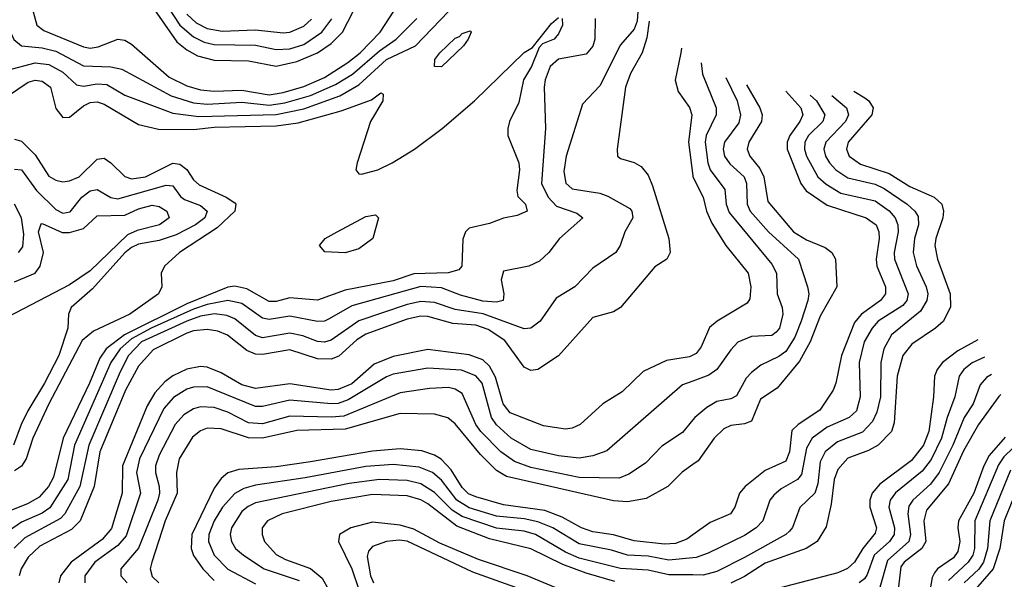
# Model space of a CAD drawing. Header units: inches. Extents: x 501365 to 657855, y 482276 to 547543.
# Tile 893 of 957: x 628045 to 630905, y 513140 to 514766. Entities that reach past the tile are written whole.
import ezdxf

# ---------------------------------------------------------------- set-up
doc = ezdxf.new("R2010")
doc.units = ezdxf.units.IN
doc.header["$MEASUREMENT"] = 0
doc.layers.add('A6521', color=7, linetype='Continuous')
doc.layers.add('A6531', color=7, linetype='Continuous')

msp = doc.modelspace()

# ---------------------------------------------------------------- linework, layer by layer
at = {"layer": 'A6521', "color": 5}
for points, elevation in [([(628078.7, 514810), (628095, 514750), (628114.8, 514734.8), (628230, 514687), (628250, 514683.7), (628273, 514687), (628330, 514709.6), (628350, 514706.5), (628370, 514695.5), (628479.4, 514599.4), (628530, 514573.6), (628570, 514562.1), (628610, 514558.2), (628690, 514560.9), (628770, 514548.1), (628810, 514554.3), (628870, 514572.4), (628930, 514598.6), (628998.1, 514641.9), (629033.8, 514670), (629092.1, 514730), (629169.5, 514850)], 3880), ([(628458.6, 514830), (628510.5, 514750.5), (628550, 514716.2), (628581.1, 514701.1), (628610, 514693.7), (628730, 514692.5), (628790, 514679.3), (628830, 514681.2), (628870, 514694.1), (628922.3, 514730), (628951.6, 514768.4)], 3940), ([(627794.4, 514810), (627890, 514700.5), (627910, 514690.1), (627950, 514679.5), (627965.2, 514665.2), (627990, 514626.3), (628010, 514619.9), (628090, 514640.5), (628130, 514636), (628170, 514613.9), (628210, 514576.7), (628230, 514573.3), (628270, 514579.7), (628297.9, 514577.9), (628350, 514547.3), (628490, 514494.4), (628565.2, 514485.2), (628790, 514490.6), (628870, 514507.6), (628974.7, 514545.3), (629030, 514577), (629110, 514650.2), (629194.8, 514690), (629290.6, 514790)], 3840), ([(628430, 514804.7), (628501.5, 514701.5), (628530, 514678.7), (628561.6, 514661.6), (628610, 514648.2), (628710, 514646.3), (628790, 514631.5), (628850, 514644.8), (628910, 514669.4), (628950, 514697), (628982.9, 514730), (629013.7, 514790)], 3920), ([(629840.7, 514789.5), (629838.3, 514761.7), (629830, 514738.5), (629790, 514692.7), (629730, 514574.1), (629679.7, 514520.3), (629632.2, 514370), (629625, 514325), (629630.9, 514290.9), (629650, 514275), (629730, 514261.9), (629753.5, 514253.5), (629817.1, 514217.1), (629822.9, 514210), (629825.5, 514190), (629802.6, 514150), (629788.7, 514110), (629776.8, 514090), (629710, 514044.3), (629657, 513990), (629603.5, 513956.5), (629556.6, 513890), (629530, 513869.9), (629510, 513867.7), (629391.4, 513911.4), (629310, 513923.7), (629250, 513944.2), (629210, 513947.2), (629170, 513938.5), (629030, 513891.2), (628950, 513835.2), (628930, 513829.4), (628910, 513831.4), (628867.6, 513847.6), (628830, 513855.6), (628750, 513842.1), (628730, 513848.2), (628670, 513897), (628646.3, 513906.2), (628611.2, 513911.2), (628570, 513904.5), (628530, 513890.6), (628399.2, 513830), (628361.3, 513790), (628336.7, 513743.3), (628245.4, 513530), (628219.4, 513410), (628176.2, 513330), (628163.6, 513316.4), (628059.8, 513260.2), (628029, 513231)], 3860), ([(628530, 514782.4), (628557.1, 514757.1), (628590, 514740.8), (628632.8, 514732.8), (628730, 514736.4), (628810, 514728.2), (628830, 514730.1), (628870, 514747.1), (628892.5, 514767.5)], 3960), ([(629621, 514770), (629621.8, 514750), (629610, 514724.9), (629597, 514710), (629563.8, 514696.2), (629554.2, 514685.8), (629531.8, 514630), (629508.2, 514591.8), (629494.7, 514525.3), (629467.4, 514470), (629462.6, 514450), (629462.9, 514430), (629494.6, 514350), (629496.3, 514330), (629488.9, 514270), (629492.2, 514252.2), (629514.4, 514230), (629518.5, 514210), (629490, 514197.2), (629450.2, 514189.8), (629410, 514174), (629350, 514160.3), (629340.2, 514150), (629331.8, 514128.2), (629328.9, 514050), (629320.7, 514039.3), (629289.4, 514030.6), (629190, 514027.4), (629130, 514007.3), (628990, 513980.6), (628910, 513951.3), (628830, 513957.6), (628790, 513947.1), (628770, 513947.4), (628704.5, 513984.5), (628670, 513991.9), (628650, 513989), (628530, 513940.2), (628349.6, 513850.4), (628296.5, 513810), (628277.3, 513782.7), (628247.5, 513710), (628170.9, 513550), (628143.4, 513436.6), (628128.5, 513410), (628101.5, 513378.5), (628070, 513360.4), (627970, 513320.7)], 3820), ([(629716.5, 514770), (629715.8, 514710), (629710, 514688.8), (629690, 514666.3), (629610, 514651.3), (629586.1, 514630), (629571.6, 514591.6), (629568.6, 514570), (629572.5, 514450), (629560.1, 514290), (629580.3, 514250), (629603.9, 514223.9), (629663.6, 514203.6), (629680.9, 514190), (629613, 514130), (629582, 514090), (629555.1, 514064.9), (629523.8, 514050), (629450, 514035.6), (629443.5, 514010), (629450.9, 513970), (629448.9, 513950), (629430, 513945.5), (629390, 513948.4), (629325.4, 513965.4), (629270, 513987), (629210, 513990.8), (629010, 513935), (628943.5, 513896.5), (628930, 513890.3), (628910, 513889.1), (628830, 513904.6), (628770, 513895.1), (628750, 513898.4), (628690, 513941.4), (628650, 513950.2), (628590, 513938.3), (628550, 513924.6), (628426.9, 513870), (628370, 513838.5), (628337, 513810), (628309.6, 513770), (628204.6, 513530), (628185.1, 513430), (628132.3, 513347.7), (628110, 513332.5), (628050, 513305.6), (627990, 513264.7)], 3840), ([(627990.7, 514770.7), (628010, 514750.2), (628028.3, 514708.3), (628050.1, 514690.1), (628110, 514684), (628150, 514674.9), (628230, 514632.3), (628310, 514629.5), (628342.1, 514622.1), (628485.1, 514545.1), (628550, 514524.8), (628590, 514520.7), (628690, 514526.4), (628770, 514518.2), (628815.2, 514524.8), (628890, 514546.3), (628962.5, 514577.5), (629011.7, 514608.3), (629090, 514675.9), (629138.8, 514710), (629198.3, 514770)], 3860), ([(628010, 514544.3), (628070, 514584.9), (628090, 514590.3), (628110, 514587.8), (628134.4, 514570), (628150, 514507.8), (628170, 514482), (628190, 514482.7), (628230, 514516.1), (628250, 514525.4), (628270, 514527.8), (628290, 514521.1), (628390, 514461.9), (628447.9, 514447.9), (628550, 514447), (628610, 514453.7), (628790, 514458), (628853.6, 514466.4), (628978.8, 514501.2), (629066.5, 514533.5), (629094, 514554), (629101, 514550), (629099.3, 514530), (629063.7, 514470), (629025.3, 514350), (629021.3, 514330), (629030, 514318), (629037.5, 514317.5), (629085.1, 514330), (629127, 514350), (629191.3, 514390), (629272.1, 514450), (629366, 514530), (629510, 514670.6), (629534.8, 514685.2), (629590, 514754.6), (629610, 514772.2)], 3820), ([(629873.1, 514762.3), (629866.8, 514713.2), (629852.8, 514670), (629818.9, 514610), (629804.2, 514570), (629780.2, 514390), (629781.1, 514370), (629790, 514362.7), (629830, 514351), (629850, 514339.4), (629870, 514314.5), (629883.4, 514283.4), (629930.6, 514130), (629934.6, 514090), (629924.4, 514070), (629890, 514048.1), (629790, 513929.9), (629770, 513917), (629710, 513900.3), (629610, 513789), (629550.2, 513750), (629530, 513747.2), (629510, 513756.9), (629453.6, 513833.6), (629405.5, 513865.5), (629370, 513878.8), (629303.4, 513883.4), (629230, 513903.9), (629210, 513904.5), (629170, 513896.3), (629050, 513852.7), (629024.2, 513835.8), (628971.5, 513788.5), (628950, 513779.3), (628910, 513781.1), (628830, 513806.9), (628750, 513793.4), (628730, 513794.3), (628704.7, 513804.7), (628649, 513849), (628620.6, 513860.6), (628590, 513865.8), (628550, 513862.1), (628530, 513855.6), (628432.9, 513807), (628390, 513759.8), (628352, 513690), (628277.8, 513510), (628261.5, 513410), (628220.9, 513310), (628195.5, 513284.5), (628103.8, 513236.2), (628070, 513204.6), (628049.5, 513170.5), (628043.2, 513150)], 3880), ([(629967.1, 514683.5), (629965.6, 514670), (629949.1, 514590), (629957.5, 514557.5), (629990, 514511), (629997.6, 514490), (629987.5, 514410), (630000, 514312.6)], 3920), ([(628030, 514419.4), (628050, 514412.7), (628090, 514373), (628130, 514311.1), (628150, 514299.5), (628170, 514295.4), (628190, 514298.1), (628217.5, 514310), (628270, 514361), (628290, 514363.6), (628310.1, 514350), (628350, 514310.1), (628370, 514303.4), (628410, 514309.6), (628490, 514349.6), (628510, 514346.6), (628530, 514331.3), (628550, 514300.7), (628566.4, 514286.4), (628645.1, 514250), (628670, 514233.5), (628673.2, 514230), (628669.6, 514210), (628619, 514161), (628509.4, 514090), (628465.5, 514050), (628455.6, 514030), (628457.8, 513990), (628448.2, 513970), (628364.5, 513910), (628259.2, 513860.8), (628226.2, 513833.8), (628130, 513650), (628083.1, 513550), (628064.1, 513490), (628050, 513468.9), (628030, 513455.1)], 3780), ([(628030, 514331.7), (628050, 514329.4), (628094.2, 514270), (628150, 514214.2), (628170, 514204.2), (628192, 514208), (628225.8, 514250), (628250, 514268.8), (628270, 514272.9), (628309.4, 514249.4), (628330, 514245.3), (628470, 514285.3), (628490, 514283.3), (628512.2, 514252.2), (628523.8, 514243.8), (628570, 514226.4), (628589.6, 514210), (628582.9, 514190), (628556, 514170), (628499, 514141), (628450, 514124.9), (628390, 514114.2), (628370, 514104.1), (628350, 514089), (628256.3, 513983.7), (628194.7, 513930), (628186.7, 513910), (628185, 513870), (628158.3, 513790), (628117.5, 513710), (628068.9, 513630), (628048.9, 513590), (628027.2, 513530)], 3760), ([(628041.9, 514090), (628053.7, 514106.3), (628056.7, 514143.3), (628050.4, 514190.4), (628030.3, 514230.3)], 3760), ([(628030, 514004.9), (628089.9, 514030), (628104.9, 514050), (628114.5, 514090), (628099.6, 514150), (628107.3, 514172.7), (628110, 514174.2), (628168, 514148), (628190, 514147.7), (628230, 514159.7), (628270, 514195.9), (628350, 514197.9), (628390, 514216.5), (628430, 514227), (628450, 514223.8), (628472.1, 514210), (628479.4, 514190), (628450.9, 514170), (628386.6, 514153.4), (628358.6, 514141.4), (628250, 514036.2), (628190, 513995.8), (628010, 513901.3)], 3740), ([(630000, 513791.2), (629990, 513786.2), (629923.7, 513776.3), (629856, 513744), (629795.2, 513684.8), (629738.2, 513650), (629673, 513590), (629650, 513579.3), (629630, 513576.4), (629566.2, 513586.2), (629470, 513623.6), (629449.6, 513649.6), (629427.1, 513727.1), (629410, 513759.1), (629390, 513778), (629350, 513792.1), (629230, 513807.6), (629130, 513787.7), (629075, 513765), (629010, 513708.3), (628970, 513691.6), (628950, 513689.8), (628830, 513708), (628730, 513694.6), (628690, 513704.7), (628630, 513739.9), (628590, 513756.1), (628570, 513758.1), (628530, 513751.1), (628490, 513731.7), (628466.1, 513713.9), (628437.8, 513682.2), (628415.6, 513644.4), (628343.9, 513470), (628342.8, 513390), (628312.1, 513287.9), (628284.1, 513255.9), (628194.4, 513190), (628163.3, 513150), (628158.8, 513130)], 3920), ([(630000, 513716), (629970, 513705), (629750, 513513.1), (629710, 513499), (629670, 513491.8), (629610, 513498.7), (629530, 513517.3), (629472.8, 513550), (629430, 513588.9), (629415.4, 513610), (629388.1, 513710), (629370, 513731.5), (629328.2, 513748.2), (629230, 513753.6), (629130, 513736.1), (629110, 513728.7), (628998.9, 513661.1), (628970, 513651.2), (628950.2, 513649.8), (628830, 513660.8), (628750, 513642.3), (628730, 513642.4), (628590, 513699.1), (628550, 513698.5), (628530, 513692.1), (628491.5, 513668.5), (628464, 513636), (628393.3, 513490), (628384.2, 513450), (628396, 513390), (628353.8, 513266.2), (628330, 513237.9), (628263.2, 513190), (628234.4, 513150), (628233.9, 513130)], 3940), ([(630000, 513603.4), (629970, 513567.1), (629910, 513526.9), (629862.6, 513477.4), (629814.4, 513445.6), (629785.8, 513434.3), (629670, 513435.4), (629530, 513464.5), (629482, 513482), (629442.9, 513510), (629383.9, 513570), (629370.3, 513590.3), (629330, 513680.2), (629310, 513693), (629290, 513697.4), (629234.9, 513694.9), (629150, 513681.8), (628986.1, 513613.9), (628950, 513610.7), (628830, 513614.4), (628750, 513592.1), (628710, 513595.1), (628650, 513626), (628610, 513639.3), (628570, 513641.5), (628550, 513635.6), (628522.1, 513617.9), (628496.5, 513590), (628450, 513500.8), (628439.3, 513470), (628439, 513450), (628450.3, 513410), (628451.4, 513390), (628446.3, 513370), (628390, 513230.9), (628338.8, 513170), (628339, 513150), (628357.6, 513130)], 3960), ([(630000, 513473.3), (629968.7, 513451.3), (629927, 513410), (629865, 513375), (629810, 513364.7), (629770, 513367.9), (629458.7, 513438.7), (629430, 513456.6), (629383, 513503), (629310, 513592.2), (629288.9, 513608.9), (629250, 513620.3), (629150, 513622.2), (628990, 513576.1), (628850, 513572), (628750, 513549.8), (628710, 513551), (628630, 513576.9), (628590, 513579.2), (628570, 513571.9), (628547.1, 513552.9), (628508.1, 513490), (628500.5, 513450), (628502.3, 513390), (628467.9, 513310), (628428.7, 513190), (628424.3, 513170), (628430, 513148.6), (628449.6, 513130)], 3980), ([(630000, 513269.1), (629983.1, 513256.9), (629950, 513243.7), (629917.6, 513242.4), (629830, 513251.7), (629770, 513269.5), (629710, 513278), (629676.6, 513290), (629620.9, 513320.9), (629570, 513339.5), (629450, 513356.1), (629370, 513380), (629348.7, 513388.7), (629330, 513406.9), (629298.6, 513458.6), (629269.6, 513489.6), (629250, 513501.2), (629213.3, 513513.3), (629150, 513518.9), (629070, 513512.7), (628890, 513481.2), (628790, 513467.2), (628681.2, 513458.8), (628650, 513449.9), (628630, 513432.9), (628610, 513404.5), (628545.2, 513270), (628543.2, 513230), (628549.4, 513209.4), (628576.8, 513170), (628610, 513136.1)], 4020), ([(630000, 513202.3), (629930, 513195.2), (629870, 513207.6), (629810, 513210.2), (629764.3, 513224.3), (629670, 513243), (629593.7, 513290), (629550, 513307.5), (629510, 513315.7), (629430, 513323.1), (629350, 513347.9), (629314.3, 513370), (629270, 513427.8), (629244.3, 513450), (629205.5, 513465.5), (629130, 513473.3), (629050, 513468.3), (628874.5, 513434.5), (628730, 513413.7), (628695.7, 513404.3), (628670, 513389.6), (628633.6, 513350), (628609.8, 513310), (628594.2, 513270), (628593.5, 513250), (628609.4, 513210), (628649.5, 513169.5), (628730, 513126.7)], 4040), ([(630000, 513152.7), (629930, 513153.3), (629870, 513166.2), (629790, 513171.9), (629670, 513201.7), (629630, 513218.7), (629543.6, 513270), (629510, 513279.7), (629430, 513289.1), (629330, 513322.1), (629301.1, 513341.1), (629250, 513392.5), (629210, 513417.3), (629170, 513426.9), (629090, 513430), (629001.8, 513418.2), (628730, 513361.8), (628708.3, 513351.7), (628690, 513336.6), (628660.1, 513290), (628656.4, 513270), (628660.1, 513250), (628672.1, 513230), (628694.7, 513210), (628755.3, 513170), (628856.8, 513136.8)], 4060), ([(629773.7, 513133.7), (629690, 513158), (629622.9, 513182.9), (629530, 513228.4), (629410, 513257.7), (629314.4, 513294.4), (629230, 513359.5), (629210, 513371.1), (629170, 513382.6), (629070, 513386.5), (628950, 513366.6), (628807.7, 513330), (628765, 513310), (628749.6, 513290), (628749.1, 513270), (628756.3, 513250), (628790, 513211.7), (628817.3, 513197.3), (628890, 513171.6), (628923.8, 513143.8), (628942.3, 513110)], 4080), ([(629670, 513087), (629518.7, 513150), (629377.3, 513197.3), (629264.9, 513244.9), (629190, 513285.6), (629150, 513297.2), (629070, 513306.5), (629007, 513290), (628973.5, 513270), (628970.5, 513250), (629009.6, 513170), (629030.3, 513110)], 4120), ([(629670, 513050.1), (629360.8, 513160.8), (629170, 513250.6), (629146.7, 513253.3), (629110, 513249.9), (629070, 513235.1), (629058.4, 513221.6), (629054.1, 513205.9), (629064.2, 513150), (629073, 513130)], 4140)]:
    msp.add_lwpolyline(points, dxfattribs=dict(at, elevation=elevation))
for points, elevation in [([(629270, 514629), (629249.8, 514630), (629251.1, 514650), (629265.4, 514670), (629310, 514712.1), (629322.8, 514717.2), (629330, 514726), (629353.4, 514733.4), (629356.3, 514730), (629348, 514710), (629333.6, 514690)], 3820), ([(628990, 514089), (628931.3, 514091.3), (628915.5, 514110), (628932.7, 514130), (628967.1, 514150), (629050, 514194.4), (629078.7, 514198.7), (629087.4, 514190), (629070.2, 514130), (629030, 514100.1)], 3780)]:
    msp.add_lwpolyline(points, close=True, dxfattribs=dict(at, elevation=elevation))
at = {"layer": 'A6531', "color": 5}
for points, elevation in [([(630024.7, 514640.8), (630028.2, 514608.1), (630067.4, 514510), (630067.9, 514490), (630039, 514430), (630035.5, 514410), (630043.3, 514350), (630050.7, 514330), (630093, 514273), (630096.8, 514230), (630105.6, 514205.6), (630230, 514055.7), (630243.4, 514030), (630245.3, 513970), (630259.5, 513930), (630261.2, 513910), (630252, 513870), (630241.9, 513858.1), (630230, 513848.3), (630170, 513845.3), (630130.7, 513829.3), (630110, 513807.2), (630070, 513749.4), (630046.8, 513733.2), (630000, 513716)], 3940), ([(630096, 514598.1), (630128.5, 514530), (630138.4, 514490), (630133.2, 514466.8), (630091.9, 514410), (630088, 514390), (630091.8, 514370), (630107.4, 514347.4), (630149.3, 514309.3), (630156.3, 514290), (630157.9, 514230), (630166.4, 514210), (630219.6, 514150), (630306.5, 514070), (630333.1, 513990), (630337.2, 513970), (630334.2, 513950), (630314.7, 513890), (630296.4, 513843.6), (630270, 513802.1), (630250, 513787.1), (630197.5, 513762.5), (630170, 513741.1), (630155.3, 513724.7), (630127.3, 513672.7), (630110, 513664.6), (630070, 513657), (630040.8, 513639.2), (630005.4, 513610), (630000, 513603.4)], 3960), ([(630156.3, 514577), (630194.5, 514510), (630201, 514490), (630199.3, 514470), (630162.4, 514410), (630158, 514390), (630165.3, 514370), (630194.2, 514334.2), (630206.5, 514310), (630217.6, 514237.6), (630292.4, 514150), (630330, 514126.8), (630384.3, 514104.3), (630403.8, 514090), (630414.1, 514070), (630418.5, 513990), (630370, 513904.5), (630341.1, 513830), (630310, 513773.5), (630244.6, 513695.4), (630196.8, 513663.2), (630170, 513599.3), (630150, 513591.4), (630110, 513587.4), (630090, 513577.7), (630062.2, 513550), (630015.7, 513484.3), (630000, 513473.3)], 3980), ([(630269.7, 514558.7), (630314.2, 514510), (630319.2, 514490), (630310.7, 514470), (630282.2, 514430), (630274.5, 514410), (630274, 514390), (630313.8, 514290), (630329.1, 514269.1), (630390, 514227.3), (630503.8, 514190), (630532.3, 514170), (630540.7, 514150), (630541.5, 514130), (630532.6, 514070), (630534.7, 514050), (630560.1, 513990), (630559.9, 513970), (630544.7, 513950), (630490.4, 513910), (630470, 513886.1), (630432.2, 513790), (630415.5, 513710), (630407.2, 513690), (630368.6, 513631.4), (630306.4, 513590), (630287.8, 513572.2), (630281.2, 513510), (630270, 513483.5), (630210, 513456.4), (630151.8, 513410), (630135.7, 513390), (630122, 513350), (630109.3, 513330.7), (630050, 513305.4), (630000, 513269.1)], 4020), ([(630340.5, 514547.2), (630359.2, 514530), (630383.3, 514490), (630377.7, 514470), (630335.7, 514430), (630325.3, 514410), (630324.3, 514390), (630330.3, 514370), (630363.5, 514310), (630387.8, 514287.8), (630430, 514262.2), (630530, 514239.5), (630570, 514211), (630587.8, 514190), (630595.7, 514170), (630596.3, 514150), (630584.4, 514090), (630585.7, 514070), (630625.1, 513970), (630621.6, 513950), (630610, 513935.7), (630538.5, 513890), (630520.9, 513870), (630498, 513830), (630483.1, 513770), (630486, 513670), (630475.5, 513630), (630454.6, 513610), (630390, 513582.5), (630346.7, 513550), (630330, 513521.5), (630315.5, 513444.5), (630303.6, 513430), (630256.7, 513403.3), (630235.4, 513384.6), (630224, 513370), (630203.1, 513310), (630183.6, 513290), (630150, 513267.1), (630044.4, 513215.6), (630010, 513203.3), (630000, 513202.3)], 4040), ([(630404.1, 514545.4), (630446.6, 514510), (630451.8, 514490), (630443.4, 514470), (630385.9, 514410), (630380.8, 514390), (630385.4, 514370), (630397.1, 514350), (630415.3, 514330), (630450, 514306.9), (630530, 514288), (630556, 514276), (630622.2, 514230), (630644.8, 514210), (630654.1, 514194.1), (630655.3, 514170), (630643.5, 514130), (630639.8, 514090), (630650, 514051), (630678, 513990), (630682.6, 513970), (630680.1, 513950), (630661.2, 513918.8), (630577.3, 513850), (630554.4, 513810), (630545.9, 513770), (630545.4, 513670), (630534.2, 513625.8), (630521.9, 513598.1), (630492.5, 513567.5), (630420.2, 513539.8), (630384.5, 513510), (630370, 513480.9), (630362.9, 513417.1), (630354.1, 513390), (630310.9, 513349.1), (630289.8, 513290.2), (630280.4, 513279.6), (630270, 513269.9), (630150, 513203.1), (630070, 513163), (630030, 513152.5), (630000, 513152.7)], 4060), ([(630467.9, 514558.8), (630499.4, 514539.4), (630511.7, 514530), (630523.9, 514510), (630520.4, 514490), (630451, 514410), (630445.9, 514390), (630453.9, 514370), (630486.8, 514346.8), (630570, 514319.5), (630630, 514281), (630701.1, 514250), (630723.5, 514230), (630728.2, 514210), (630726.6, 514190), (630706, 514130), (630703.4, 514110), (630710.5, 514070), (630747.9, 513970), (630748.2, 513931.8), (630727.7, 513890), (630705.3, 513870), (630636.3, 513823.7), (630610.1, 513790), (630593.3, 513730), (630585, 513595), (630576.6, 513570), (630538.7, 513530), (630510, 513514.1), (630450, 513491.9), (630421, 513459), (630410.6, 513430), (630401.9, 513358.1), (630387.1, 513292.9), (630360.9, 513250), (630329.3, 513230), (630210, 513187.4), (630150, 513148.2), (630110, 513129.1)], 4080), ([(630000, 514312.6), (630000.3, 514310), (630030.1, 514250), (630039.7, 514210), (630055.1, 514175.1), (630096, 514110), (630160.6, 514030), (630168.5, 513990), (630165.2, 513954.8), (630157.8, 513942.2), (630070.8, 513890), (630048.2, 513871.8), (630024.4, 513815.6), (630010, 513796.1), (630000, 513791.2)], 3920), ([(630828.1, 513836), (630770, 513804.2), (630725.2, 513770), (630709.4, 513750), (630701.7, 513730), (630699.3, 513670), (630685.5, 513570), (630669.6, 513530), (630635.1, 513484.9), (630543.4, 513416.6), (630520.6, 513390), (630514.1, 513370), (630513.8, 513350), (630533.7, 513290), (630530, 513274.5), (630493.6, 513230), (630470, 513189.9), (630449, 513171), (630421.2, 513158.8), (630246.6, 513113.4)], 4120), ([(630847.3, 513785.7), (630811.3, 513768.7), (630787.1, 513750), (630773.2, 513730), (630760.7, 513670), (630738.3, 513610), (630722.7, 513550), (630691.9, 513488.1), (630665.8, 513454.2), (630588.9, 513391.1), (630573.2, 513370), (630568.9, 513350), (630586.1, 513290), (630584.9, 513270), (630571.5, 513250), (630527.1, 513210), (630506.4, 513153.6), (630498.2, 513141.8), (630483.5, 513130)], 4140), ([(630867.7, 513735), (630853.3, 513726.7), (630835, 513705), (630814.6, 513650), (630788.3, 513610), (630755.4, 513530), (630715.9, 513450), (630690, 513416.5), (630638.7, 513370), (630627.9, 513352.1), (630624.2, 513330), (630632.7, 513270), (630627.4, 513250), (630565, 513195), (630543.4, 513116.6)], 4160), ([(630894.9, 513676.7), (630888.5, 513671.5), (630829.8, 513590), (630786.6, 513513.4), (630742.6, 513417.4), (630678.7, 513341.3), (630670.8, 513310), (630677, 513250), (630664.9, 513230), (630613.9, 513190), (630604.2, 513175.8), (630596, 513110)], 4180), ([(630906.9, 513553.1), (630860.5, 513499.5), (630844.9, 513470), (630816.2, 513390), (630771.5, 513310), (630769.3, 513290), (630775.5, 513250), (630770, 513220.7), (630757.1, 513202.9), (630710.7, 513170), (630701.6, 513158.4), (630694.9, 513145.1), (630685.3, 513090)], 4220), ([(630930, 513522.3), (630903.8, 513496.2), (630887.4, 513472.6), (630819.1, 513310), (630818.3, 513230), (630813, 513210), (630799.9, 513190), (630743.1, 513136.9)], 4240), ([(630923, 513457), (630862.8, 513310), (630856.2, 513230), (630844.2, 513190), (630830.5, 513169.5), (630788.6, 513130)], 4260), ([(630952.9, 513430), (630904.7, 513310), (630892, 513230), (630872.8, 513170), (630815.5, 513104.5)], 4280)]:
    msp.add_lwpolyline(points, dxfattribs=dict(at, elevation=elevation))

doc.saveas('drawing.dxf')
